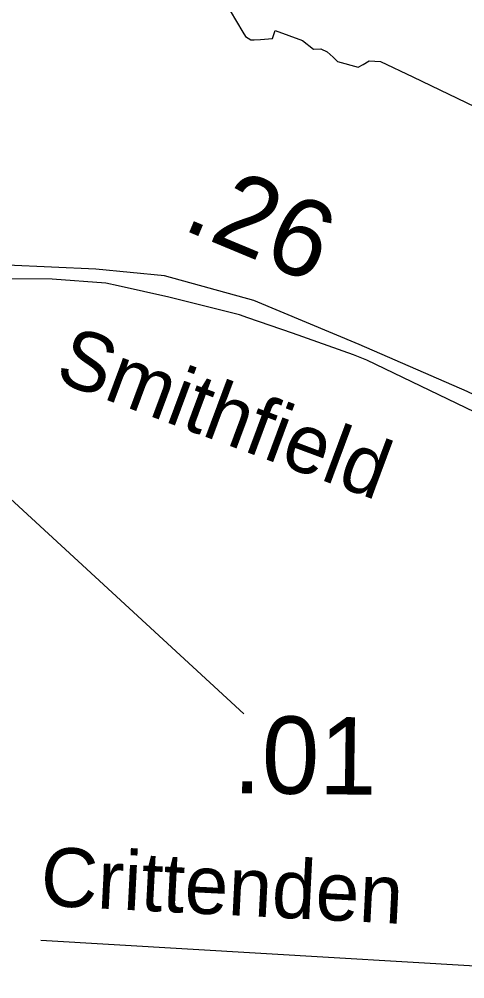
# Model space of a CAD drawing. Extents: x 2001466 to 2224147, y 644118 to 847247.
# Drawn here: x 2047615 to 2048335, y 703002 to 704552 of the extents above; entities that cross this region are included whole.
import ezdxf

# ---------------------------------------------------------------- set-up
doc = ezdxf.new("R2010")
doc.units = 0
for name, color, linetype in [('Exist Boundary Political City Limit New', 7, 'Continuous'), ('Exist Boundary Political City Limit New Hole', 7, 'Continuous'), ('Exist Road Non-System Type 51', 7, 'Continuous'), ('Exist Road Non-System Type 51 Label', 7, 'Continuous'), ('Exist Road Secondary Mileage Hundredths English Label', 7, 'Continuous'), ('Exist Road Secondary Type 51 Attributed', 7, 'Continuous'), ('Exist Road Secondary Type 51 Label', 7, 'Continuous'), ('Map Preparation Boundary City Limit Buffer Line', 7, 'Continuous')]:
    doc.layers.add(name, color=color, linetype=linetype)

msp = doc.modelspace()

# ---------------------------------------------------------------- linework, layer by layer
at = {"layer": 'Exist Boundary Political City Limit New'}
msp.add_lwpolyline([(2048560.9, 703824.8), (2048544.5, 703829.6), (2048465.5, 703865.1), (2048366.5, 703910.1), (2048177.1, 704000.9), (2048155.4, 704009.7), (2048057, 704044.6), (2047984.6, 704069.6), (2047971, 704074.3), (2047856.9, 704102.9), (2047775.1, 704120.9), (2047755, 704125.3), (2047668.4, 704131.9), (2047585.8, 704132.5)], dxfattribs=at)
msp.add_lwpolyline([(2048560.9, 703824.8), (2048544.5, 703829.6), (2048465.5, 703865.1), (2048366.5, 703910.1), (2048177.1, 704000.9), (2048155.4, 704009.7), (2048057, 704044.6), (2047984.6, 704069.6), (2047971, 704074.3), (2047856.9, 704102.9), (2047775.1, 704120.9), (2047755, 704125.3), (2047668.4, 704131.9), (2047585.8, 704132.5)], dxfattribs=at)
at = {"layer": 'Exist Boundary Political City Limit New Hole'}
for points in [[(2047945.6, 704582.6), (2047976.6, 704530.9), (2047980.8, 704524), (2047989.6, 704518.6), (2047994.9, 704518.6), (2048004.9, 704518.9), (2048024.5, 704520.8), (2048028.9, 704533.8), (2048073.1, 704517.5), (2048091, 704503.2), (2048102.5, 704504.1), (2048113, 704498.9), (2048122.6, 704490.2), (2048129.9, 704483.7), (2048163, 704474.1), (2048171, 704478.8), (2048180.9, 704484.4), (2048199.4, 704483.6), (2048251.5, 704458.6), (2048366.9, 704403.4)], [(2048560.9, 703824.8), (2048544.5, 703829.6), (2048465.5, 703865.1), (2048366.5, 703910.1), (2048177.1, 704000.9), (2048155.4, 704009.7), (2048057, 704044.6), (2047984.6, 704069.6), (2047971, 704074.3), (2047856.9, 704102.9), (2047775.1, 704120.9), (2047755, 704125.3), (2047668.4, 704131.9), (2047585.8, 704132.5)]]:
    msp.add_lwpolyline(points, dxfattribs=at)
at = {"layer": 'Exist Road Non-System Type 51'}
msp.add_lwpolyline([(2047649.7, 703064.1), (2048707.9, 703001.6), (2049058.3, 703001.6), (2049134.6, 703025.9), (2049245.7, 703091.8), (2049363.6, 703123.1), (2049508.8, 703143.8)], dxfattribs=at)
at = {"layer": 'Exist Road Secondary Mileage Hundredths English Label'}
msp.add_line((2047327.9, 704028.2), (2047978, 703429.5), dxfattribs=at)
at = {"layer": 'Exist Road Secondary Type 51 Attributed'}
msp.add_lwpolyline([(2049414.3, 703657.2), (2049201, 703694.8), (2048993.1, 703744.4), (2048787.2, 703786.7), (2048657.9, 703820.5), (2048522.8, 703862.7), (2048339.1, 703950.4), (2048164.9, 704026.5), (2047994.5, 704097.2), (2047849.8, 704137.4), (2047739, 704147.9), (2047595.4, 704154.3), (2047455, 704145.8), (2047267.1, 704114.4)], dxfattribs=at)
at = {"layer": 'Map Preparation Boundary City Limit Buffer Line'}
for points in [[(2047945.6, 704582.6), (2047976.6, 704530.9), (2047980.8, 704524), (2047989.6, 704518.6), (2047994.9, 704518.6), (2048004.9, 704518.9), (2048024.5, 704520.8), (2048028.9, 704533.8), (2048073.1, 704517.5), (2048091, 704503.2), (2048102.5, 704504.1), (2048113, 704498.9), (2048122.6, 704490.2), (2048129.9, 704483.7), (2048163, 704474.1), (2048171, 704478.8), (2048180.9, 704484.4), (2048199.4, 704483.6), (2048251.5, 704458.6), (2048366.9, 704403.4)], [(2048560.9, 703824.8), (2048544.5, 703829.6), (2048465.5, 703865.1), (2048366.5, 703910.1), (2048177.1, 704000.9), (2048155.4, 704009.7), (2048057, 704044.6), (2047984.6, 704069.6), (2047971, 704074.3), (2047856.9, 704102.9), (2047775.1, 704120.9), (2047755, 704125.3), (2047668.4, 704131.9), (2047585.8, 704132.5)], [(2048560.9, 703824.8), (2048544.5, 703829.6), (2048465.5, 703865.1), (2048366.5, 703910.1), (2048177.1, 704000.9), (2048155.4, 704009.7), (2048057, 704044.6), (2047984.6, 704069.6), (2047971, 704074.3), (2047856.9, 704102.9), (2047775.1, 704120.9), (2047755, 704125.3), (2047668.4, 704131.9), (2047585.8, 704132.5)], [(2048560.9, 703824.8), (2048544.5, 703829.6), (2048465.5, 703865.1), (2048366.5, 703910.1), (2048177.1, 704000.9), (2048155.4, 704009.7), (2048057, 704044.6), (2047984.6, 704069.6), (2047971, 704074.3), (2047856.9, 704102.9), (2047775.1, 704120.9), (2047755, 704125.3), (2047668.4, 704131.9), (2047585.8, 704132.5)]]:
    msp.add_lwpolyline(points, dxfattribs=at)

# ---------------------------------------------------------------- texts
at = {"layer": 'Exist Road Non-System Type 51 Label'}
msp.add_text('Crittenden', height=95, rotation=357.0781, dxfattribs=at).set_placement((2047648.1, 703120.1))
at = {"layer": 'Exist Road Secondary Mileage Hundredths English Label'}
for s, rotation, p in [('.26', 337.4544, (2047875.8, 704213.4)), ('.01', 359.2919, (2047960.1, 703301.6))]:
    msp.add_text(s, height=125, rotation=rotation, dxfattribs=at).set_placement(p)
at = {"layer": 'Exist Road Secondary Type 51 Label'}
msp.add_text('Smithfield', height=95, rotation=339.5612, dxfattribs=at).set_placement((2047669.8, 703968.9))

doc.saveas('drawing.dxf')
